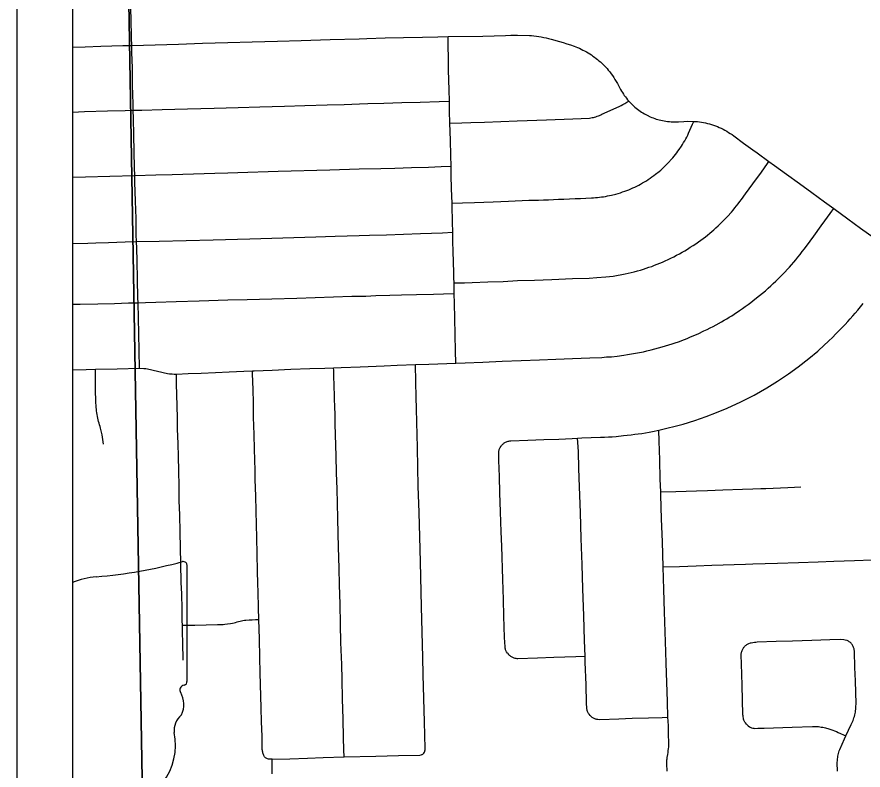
# Model space of a CAD drawing. Extents: x -59 to 82, y -3 to 49.
# Drawn here: x 2 to 3.527, y 14.709 to 16.067 of the extents above; entities that cross this region are included whole.
import ezdxf

# ---------------------------------------------------------------- set-up
doc = ezdxf.new("R2010")
doc.units = 0
for name, color, linetype in [('GM_X_City_Street', 7, 'Continuous'), ('GM_X_Corporation', 7, 'Continuous'), ('GM_X_State_Shield', 7, 'Continuous'), ('SH_Data', 7, 'Continuous')]:
    doc.layers.add(name, color=color, linetype=linetype)

msp = doc.modelspace()

# ---------------------------------------------------------------- linework, layer by layer
at = {"layer": 'GM_X_City_Street'}
msp.add_line((2.7892, 15.5684), (2.7887, 15.5874), dxfattribs=at)
for points in [[(2.2212, 15.4335), (2.2206, 15.4651), (2.2199, 15.4961), (2.2187, 15.5519), (2.2182, 15.5606), (2.2174, 15.5937), (2.2167, 15.6271), (2.2161, 15.6497), (2.2157, 15.6622), (2.2154, 15.6742), (2.2149, 15.7039), (2.214, 15.7352), (2.213, 15.7691), (2.2126, 15.7814), (2.2123, 15.7954), (2.2112, 15.8543), (2.2103, 15.8841), (2.2097, 15.899), (2.2095, 15.9107), (2.2087, 15.9444), (2.2083, 15.9757), (2.2074, 16.0029), (2.2072, 16.0159), (2.2069, 16.0295), (2.206, 16.0639), (2.205, 16.0971)], [(2.2072, 16.0159), (2.2914, 16.0185), (2.3351, 16.0198), (2.3805, 16.0212), (2.4247, 16.0224), (2.47, 16.0238), (2.513, 16.025), (2.5652, 16.0267), (2.6178, 16.0281), (2.6316, 16.0287), (2.6644, 16.0294), (2.6976, 16.0303), (2.7319, 16.0311), (2.7593, 16.0316), (2.7782, 16.0319), (2.8407, 16.0328), (2.8613, 16.0333), (2.8813, 16.0339), (2.8912, 16.0342), (2.9032, 16.0345), (2.9246, 16.034), (2.9288, 16.0337), (2.9329, 16.0332), (2.9374, 16.0327), (2.9418, 16.032), (2.9462, 16.0312), (2.9507, 16.0304), (2.9551, 16.0295), (2.9594, 16.0284), (2.9638, 16.0273), (2.979, 16.0229), (2.9856, 16.021), (2.9922, 16.0189), (2.9987, 16.0167), (3.0052, 16.0145), (3.0117, 16.0122), (3.0149, 16.0107), (3.0181, 16.0092), (3.0213, 16.0076), (3.0244, 16.006), (3.0275, 16.0043), (3.0305, 16.0025), (3.0335, 16.0006), (3.0365, 15.9987), (3.0394, 15.9967), (3.0423, 15.9946), (3.045, 15.9926), (3.0476, 15.9905), (3.0503, 15.9883), (3.0528, 15.9861), (3.0553, 15.9838), (3.0578, 15.9815), (3.0602, 15.9791), (3.0625, 15.9766), (3.0648, 15.9741), (3.067, 15.9716), (3.0696, 15.9683), (3.0721, 15.9649), (3.0745, 15.9615), (3.0768, 15.958), (3.0791, 15.9545), (3.0813, 15.951), (3.0834, 15.9474), (3.0855, 15.9437), (3.0875, 15.9401), (3.0894, 15.9363), (3.0909, 15.9336), (3.0926, 15.9308), (3.0943, 15.9282), (3.096, 15.9256), (3.0979, 15.923), (3.0998, 15.9205), (3.1018, 15.918), (3.1039, 15.9156), (3.1083, 15.911), (3.1106, 15.9088), (3.1129, 15.9066), (3.1152, 15.9046), (3.1174, 15.9027), (3.1198, 15.9009), (3.1222, 15.8991), (3.1246, 15.8974), (3.1271, 15.8958), (3.1296, 15.8942), (3.1322, 15.8927), (3.1348, 15.8913), (3.1374, 15.8899), (3.1427, 15.8874), (3.1454, 15.8862), (3.1481, 15.8851), (3.1508, 15.8841), (3.1536, 15.8832), (3.1563, 15.8823), (3.1591, 15.8816), (3.162, 15.8809), (3.1648, 15.8803), (3.1709, 15.8794), (3.1741, 15.879), (3.1773, 15.8786), (3.1805, 15.8784), (3.1837, 15.8782), (3.194, 15.8784), (3.2033, 15.8789), (3.2107, 15.8791), (3.2213, 15.8789), (3.2279, 15.8785), (3.2314, 15.8781), (3.2351, 15.8775), (3.2388, 15.8768), (3.2424, 15.876), (3.2461, 15.8752), (3.2497, 15.8742), (3.2533, 15.8732), (3.2569, 15.8721), (3.2604, 15.8709), (3.2639, 15.8696), (3.2674, 15.8681), (3.2708, 15.8664), (3.2742, 15.8647), (3.2775, 15.8629), (3.2808, 15.8611), (3.284, 15.8591), (3.2872, 15.8571), (3.2903, 15.855), (3.2934, 15.8528), (3.3111, 15.8399), (3.328, 15.8276), (3.3359, 15.8219), (3.357, 15.8064), (3.3672, 15.7991), (3.3887, 15.7835), (3.4118, 15.7666), (3.4341, 15.7504), (3.457, 15.7339), (3.4739, 15.7216), (3.4995, 15.7029), (3.522, 15.6864), (3.5466, 15.6687)], [(2.7803, 15.9154), (2.7799, 15.9359), (2.779, 15.9714), (2.7785, 15.9985), (2.7783, 16.01), (2.7782, 16.0319)], [(2.1, 16.0127), (2.123, 16.0136), (2.1513, 16.0147), (2.1909, 16.0155), (2.2072, 16.0159)], [(2.2097, 15.899), (2.2254, 15.8994), (2.2623, 15.9001), (2.3079, 15.9014), (2.3562, 15.9029), (2.399, 15.9042), (2.4385, 15.9053), (2.4829, 15.9065), (2.5193, 15.9077), (2.56, 15.9088), (2.5902, 15.9095), (2.6181, 15.9104), (2.6329, 15.911), (2.6618, 15.9117), (2.6943, 15.9127), (2.7279, 15.9136), (2.7622, 15.9149), (2.7803, 15.9154)], [(2.7811, 15.8757), (2.7806, 15.8976), (2.7803, 15.9154)], [(2.7811, 15.8757), (2.8025, 15.8761), (2.8191, 15.8766), (2.8439, 15.8774), (2.9024, 15.8798), (2.9209, 15.8806), (2.9553, 15.8817), (3.0032, 15.8835), (3.033, 15.885), (3.0354, 15.8853), (3.0377, 15.8857), (3.0401, 15.8862), (3.0424, 15.8868), (3.0447, 15.8874), (3.0469, 15.8881), (3.0492, 15.8889), (3.0514, 15.8898), (3.0536, 15.8908), (3.0557, 15.8918), (3.0865, 15.9058), (3.0901, 15.9076), (3.0936, 15.9095), (3.0971, 15.9114), (3.1005, 15.9135), (3.1039, 15.9156)], [(2.1, 15.8958), (2.1218, 15.8966), (2.1634, 15.8979), (2.1951, 15.8987), (2.2097, 15.899)], [(2.7851, 15.7314), (2.8042, 15.732), (2.8258, 15.7328), (2.8594, 15.7338), (2.8873, 15.735), (2.9235, 15.7366), (2.9414, 15.7369), (2.9504, 15.7372), (2.9593, 15.7376), (2.9683, 15.7381), (2.9772, 15.7386), (2.9871, 15.7389), (2.9971, 15.7392), (3.007, 15.7396), (3.0169, 15.7401), (3.0268, 15.7406), (3.0367, 15.7411), (3.0404, 15.7412), (3.0441, 15.7415), (3.0477, 15.7417), (3.0514, 15.7421), (3.055, 15.7426), (3.0587, 15.7431), (3.0623, 15.7437), (3.0659, 15.7444), (3.0695, 15.7451), (3.073, 15.746), (3.0807, 15.7479), (3.0848, 15.749), (3.0889, 15.7503), (3.0929, 15.7516), (3.0969, 15.753), (3.1006, 15.7543), (3.1042, 15.7557), (3.1078, 15.7572), (3.1114, 15.7588), (3.115, 15.7605), (3.1185, 15.7622), (3.122, 15.764), (3.1254, 15.7659), (3.1288, 15.7678), (3.1323, 15.7698), (3.1358, 15.7719), (3.1392, 15.774), (3.1426, 15.7763), (3.1459, 15.7786), (3.1491, 15.781), (3.1523, 15.7834), (3.1586, 15.7885), (3.1616, 15.7911), (3.1646, 15.7937), (3.1675, 15.7965), (3.1704, 15.7992), (3.1732, 15.8021), (3.176, 15.8049), (3.1812, 15.8106), (3.1836, 15.8133), (3.186, 15.8161), (3.1883, 15.819), (3.1906, 15.8219), (3.1927, 15.8249), (3.1948, 15.8279), (3.199, 15.8341), (3.2011, 15.8373), (3.203, 15.8406), (3.205, 15.8439), (3.2068, 15.8472), (3.2086, 15.8506), (3.2103, 15.854), (3.212, 15.8574), (3.2191, 15.8738), (3.2213, 15.8789)], [(2.7851, 15.7314), (2.7841, 15.7574), (2.7837, 15.7817), (2.7833, 15.7979), (2.7829, 15.8173), (2.7822, 15.8449), (2.7811, 15.8757)], [(2.7887, 15.5874), (2.8078, 15.5878), (2.8217, 15.5882), (2.8495, 15.5893), (2.8771, 15.5903), (2.9033, 15.5916), (2.934, 15.5925), (2.9651, 15.5938), (3.0023, 15.5955), (3.0327, 15.5964), (3.0465, 15.5972), (3.0624, 15.5984), (3.0759, 15.6), (3.0974, 15.6039), (3.103, 15.6052), (3.1085, 15.6065), (3.114, 15.6078), (3.1195, 15.6093), (3.125, 15.6108), (3.1304, 15.6124), (3.1354, 15.614), (3.1404, 15.6157), (3.1454, 15.6174), (3.1503, 15.6193), (3.1552, 15.6212), (3.1601, 15.6231), (3.1649, 15.6252), (3.1697, 15.6273), (3.1749, 15.6297), (3.1801, 15.6322), (3.1852, 15.6347), (3.1902, 15.6373), (3.1953, 15.64), (3.2002, 15.6428), (3.2052, 15.6456), (3.2102, 15.6486), (3.2151, 15.6518), (3.22, 15.6549), (3.2248, 15.6582), (3.2296, 15.6615), (3.2383, 15.6679), (3.2423, 15.6709), (3.2461, 15.6739), (3.25, 15.677), (3.2538, 15.6802), (3.2575, 15.6835), (3.2611, 15.6868), (3.2654, 15.6908), (3.2696, 15.6949), (3.2738, 15.699), (3.2779, 15.7032), (3.2819, 15.7074), (3.2892, 15.7153), (3.2924, 15.719), (3.2956, 15.7228), (3.2987, 15.7266), (3.3017, 15.7304), (3.3047, 15.7344), (3.3076, 15.7383), (3.3147, 15.748), (3.328, 15.7663), (3.3435, 15.7875), (3.3544, 15.8027), (3.357, 15.8064)], [(2.2126, 15.7814), (2.2509, 15.7825), (2.2799, 15.7833), (2.3187, 15.7846), (2.357, 15.7855), (2.3804, 15.7861), (2.3988, 15.7867), (2.4716, 15.7891), (2.5645, 15.7917), (2.6177, 15.7933), (2.6564, 15.7939), (2.6822, 15.7946), (2.7121, 15.7956), (2.7428, 15.7964), (2.7658, 15.7974), (2.7833, 15.7979)], [(2.1, 15.7781), (2.1236, 15.7787), (2.1674, 15.78), (2.2126, 15.7814)], [(2.7864, 15.6789), (2.786, 15.6974), (2.7852, 15.7272), (2.7851, 15.7314)], [(2.2212, 15.4335), (2.229, 15.4334), (2.2325, 15.433), (2.2357, 15.4325), (2.2715, 15.4243), (2.2755, 15.4237), (2.28, 15.4233), (2.2838, 15.4232), (2.2881, 15.4232), (2.3087, 15.424), (2.3326, 15.4249), (2.3586, 15.4259), (2.3832, 15.427), (2.4092, 15.4283), (2.4248, 15.4291), (2.4281, 15.4292), (2.4603, 15.4304), (2.4942, 15.4317), (2.5287, 15.4329), (2.5555, 15.4338), (2.5713, 15.4344), (2.5852, 15.435), (2.6191, 15.4362), (2.6338, 15.4369), (2.6628, 15.4381), (2.6863, 15.439), (2.7189, 15.4402), (2.743, 15.4409), (2.792, 15.4427), (2.8089, 15.4433), (2.8408, 15.4447), (2.8755, 15.4461), (2.9101, 15.4474), (2.9428, 15.4486), (2.9722, 15.4498), (3.0022, 15.451), (3.0338, 15.4525), (3.0557, 15.4532), (3.0639, 15.4539), (3.073, 15.4544), (3.0832, 15.4557), (3.0954, 15.4573), (3.102, 15.4583), (3.1092, 15.4595), (3.1164, 15.4607), (3.1236, 15.4621), (3.1307, 15.4635), (3.1364, 15.4648), (3.1443, 15.4667), (3.1511, 15.4684), (3.1578, 15.4702), (3.1645, 15.4721), (3.1704, 15.4738), (3.1762, 15.4756), (3.1821, 15.4775), (3.1879, 15.4794), (3.1936, 15.4815), (3.2044, 15.4855), (3.2094, 15.4874), (3.2144, 15.4895), (3.2244, 15.4937), (3.2293, 15.4959), (3.2397, 15.5008), (3.2453, 15.5035), (3.2508, 15.5063), (3.2562, 15.5091), (3.2616, 15.512), (3.2716, 15.5175), (3.2762, 15.5201), (3.2808, 15.5228), (3.2853, 15.5255), (3.2897, 15.5283), (3.2942, 15.5312), (3.3038, 15.5376), (3.309, 15.5412), (3.3142, 15.5448), (3.3193, 15.5485), (3.3244, 15.5523), (3.3279, 15.5551), (3.3347, 15.5604), (3.3401, 15.5647), (3.3453, 15.5691), (3.3505, 15.5735), (3.3556, 15.5781), (3.3602, 15.5822), (3.3647, 15.5863), (3.3692, 15.5905), (3.3736, 15.5948), (3.3779, 15.5992), (3.3822, 15.6035), (3.3938, 15.616), (3.4053, 15.6293), (3.4093, 15.6341), (3.4132, 15.639), (3.4171, 15.644), (3.4209, 15.649), (3.4313, 15.663), (3.4379, 15.6721), (3.4509, 15.6903), (3.4575, 15.6993), (3.4674, 15.7127), (3.4706, 15.7171), (3.4739, 15.7216)], [(2.2157, 15.6622), (2.2567, 15.6629), (2.354, 15.6653), (2.42, 15.6673), (2.4599, 15.6684), (2.5396, 15.6708), (2.5741, 15.6717), (2.6174, 15.6729), (2.636, 15.6736), (2.6668, 15.6744), (2.7284, 15.6764), (2.7678, 15.678), (2.7864, 15.6789)], [(2.7887, 15.5874), (2.7885, 15.5969), (2.7881, 15.6062), (2.7871, 15.6443), (2.7868, 15.6622), (2.7864, 15.6789)], [(2.1, 15.6584), (2.1282, 15.6593), (2.1421, 15.6596), (2.1652, 15.6605), (2.1951, 15.6614), (2.2157, 15.6622)], [(2.2187, 15.5519), (2.232, 15.5523), (2.2509, 15.553), (2.2876, 15.5543), (2.3289, 15.5555), (2.3804, 15.5568), (2.4156, 15.5576), (2.4599, 15.5591), (2.5049, 15.5603), (2.6045, 15.5635), (2.6295, 15.5639), (2.6479, 15.5647), (2.6727, 15.5653), (2.6941, 15.5659), (2.7208, 15.5666), (2.7515, 15.5674), (2.7696, 15.5678), (2.7892, 15.5684)], [(2.792, 15.4427), (2.7914, 15.4649), (2.7907, 15.4941), (2.7899, 15.5242), (2.7895, 15.5506), (2.7892, 15.5684)], [(2.1, 15.549), (2.1144, 15.5492), (2.1462, 15.5499), (2.1763, 15.5506), (2.2015, 15.5514), (2.2187, 15.5519)], [(2.8851, 14.9195), (2.8835, 14.9219), (2.8829, 14.9231), (2.8823, 14.9244), (2.8818, 14.9257), (2.8814, 14.927), (2.8811, 14.9284), (2.8809, 14.9298), (2.8807, 14.9312), (2.88, 14.9479), (2.8786, 14.9862), (2.8777, 15.0163), (2.8766, 15.0526), (2.8748, 15.1124), (2.8737, 15.1388), (2.8727, 15.1746), (2.8716, 15.2091), (2.8706, 15.2383), (2.8697, 15.2672), (2.8694, 15.2701), (2.8697, 15.2844), (2.87, 15.2858), (2.8704, 15.2871), (2.8709, 15.2884), (2.8721, 15.2909), (2.8735, 15.2932), (2.8744, 15.2943), (2.8753, 15.2953), (2.8762, 15.2963), (2.8772, 15.2972), (2.8783, 15.2981), (2.8794, 15.2989), (2.8806, 15.2996), (2.8818, 15.3003), (2.8833, 15.3009), (2.8848, 15.3014), (2.8863, 15.3019), (2.8879, 15.3023), (2.8894, 15.3026), (2.891, 15.3028), (2.9218, 15.3037), (2.9507, 15.305), (2.9779, 15.3059), (3.0019, 15.307), (3.0117, 15.3075), (3.0194, 15.3079), (3.0532, 15.309), (3.0602, 15.3093), (3.0672, 15.3097), (3.0742, 15.3101), (3.0811, 15.3107), (3.0946, 15.312), (3.1011, 15.3127), (3.1086, 15.3137), (3.1148, 15.3144), (3.1211, 15.3153), (3.1274, 15.3162), (3.134, 15.3173), (3.1406, 15.3184), (3.1471, 15.3197), (3.1581, 15.322), (3.1703, 15.3247), (3.1902, 15.3296), (3.2021, 15.3329), (3.2232, 15.3394), (3.2437, 15.3465), (3.2624, 15.3536), (3.2815, 15.3615), (3.3065, 15.373), (3.3278, 15.3839), (3.33, 15.385), (3.3533, 15.3984), (3.3724, 15.4102), (3.3923, 15.4236), (3.4099, 15.4364), (3.4288, 15.4512), (3.445, 15.4647), (3.4463, 15.4658), (3.4652, 15.4831), (3.4715, 15.4892), (3.4777, 15.4954), (3.4838, 15.5016), (3.4899, 15.5079), (3.4946, 15.5128), (3.4992, 15.5178), (3.5038, 15.5229), (3.5083, 15.528), (3.5128, 15.5332), (3.5172, 15.5385), (3.5221, 15.5446), (3.527, 15.5507)], [(2.734, 14.7392), (2.7353, 14.7411), (2.7358, 14.7422), (2.7361, 14.7434), (2.7365, 14.7453), (2.7366, 14.7478), (2.7357, 14.7957), (2.7333, 14.8805), (2.7324, 14.9122), (2.7302, 15.0033), (2.7282, 15.0842), (2.727, 15.1293), (2.7256, 15.1732), (2.7243, 15.221), (2.7237, 15.2544), (2.7226, 15.2909), (2.7216, 15.3362), (2.7207, 15.3606), (2.7202, 15.3812), (2.7196, 15.4093), (2.7189, 15.4402)], [(2.1, 15.4307), (2.1249, 15.4316), (2.1416, 15.4317), (2.1809, 15.4327), (2.2212, 15.4335)], [(2.1563, 15.2968), (2.1552, 15.3051), (2.1536, 15.3134), (2.1516, 15.3229), (2.1509, 15.3258), (2.1502, 15.3288), (2.1493, 15.3316), (2.1484, 15.3345), (2.1474, 15.3373), (2.1466, 15.3405), (2.1459, 15.3436), (2.1452, 15.3468), (2.1446, 15.35), (2.1441, 15.3532), (2.1437, 15.3565), (2.1434, 15.3597), (2.1431, 15.3629), (2.1426, 15.3747), (2.142, 15.3937), (2.1415, 15.4186), (2.1416, 15.4317)], [(2.2998, 14.9073), (2.2992, 14.9391), (2.2989, 14.9567), (2.2985, 14.97), (2.2984, 14.9779), (2.298, 14.999), (2.2973, 15.0266), (2.2966, 15.0473), (2.296, 15.0813), (2.2943, 15.1381), (2.2938, 15.1693), (2.293, 15.1946), (2.2925, 15.2208), (2.2919, 15.2487), (2.2913, 15.2745), (2.2907, 15.2974), (2.29, 15.3241), (2.2895, 15.3444), (2.2885, 15.386), (2.2882, 15.4049), (2.288, 15.4159), (2.2881, 15.4232)], [(2.4608, 14.7017), (2.4605, 14.7284), (2.4554, 14.7286), (2.4538, 14.7287), (2.4522, 14.7291), (2.4508, 14.7295), (2.4497, 14.7302), (2.4487, 14.731), (2.4479, 14.7317), (2.447, 14.7327), (2.4463, 14.7338), (2.4457, 14.7352), (2.445, 14.7367), (2.4444, 14.7382), (2.444, 14.7397), (2.4436, 14.7412), (2.4432, 14.7428), (2.443, 14.7443), (2.4428, 14.7459), (2.4424, 14.77), (2.4414, 14.7959), (2.4408, 14.8211), (2.4391, 14.8841), (2.4386, 14.9121), (2.4375, 14.9454), (2.4367, 14.9802), (2.4362, 15.0014), (2.4354, 15.0305), (2.4347, 15.045), (2.4343, 15.0684), (2.4335, 15.0984), (2.4327, 15.1285), (2.4323, 15.1509), (2.4316, 15.1764), (2.4308, 15.2028), (2.4301, 15.233), (2.4296, 15.2491), (2.4293, 15.2684), (2.4288, 15.2874), (2.4279, 15.3141), (2.4271, 15.3454), (2.4267, 15.3614), (2.4266, 15.3726), (2.4261, 15.3942), (2.4254, 15.4103), (2.4251, 15.4231), (2.4248, 15.4291)], [(2.5906, 14.7326), (2.59, 14.745), (2.5893, 14.7677), (2.5885, 14.8009), (2.5876, 14.8374), (2.5868, 14.8721), (2.586, 14.8995), (2.5847, 14.9389), (2.5839, 14.9722), (2.5831, 15.0083), (2.5822, 15.0429), (2.5815, 15.0731), (2.5803, 15.1106), (2.5799, 15.1353), (2.5791, 15.1623), (2.5783, 15.1904), (2.5776, 15.2152), (2.5769, 15.245), (2.5761, 15.2758), (2.5745, 15.3326), (2.574, 15.354), (2.5736, 15.3601), (2.5727, 15.4037), (2.5721, 15.4183), (2.5716, 15.4294), (2.5713, 15.4344)], [(3.1732, 14.7067), (3.1726, 14.7203), (3.1729, 14.727), (3.1731, 14.7293), (3.1734, 14.7315), (3.1744, 14.737), (3.175, 14.7404), (3.1754, 14.7438), (3.1758, 14.7471), (3.1761, 14.7505), (3.1763, 14.7539), (3.1758, 14.7776), (3.1755, 14.7877), (3.175, 14.7978), (3.1748, 14.8035), (3.174, 14.8322), (3.1718, 14.9019), (3.171, 14.922), (3.1686, 14.994), (3.1673, 15.0343), (3.166, 15.0753), (3.1646, 15.1207), (3.1631, 15.1619), (3.1618, 15.2049), (3.1616, 15.2105), (3.1607, 15.2337), (3.1598, 15.2686), (3.1586, 15.3021), (3.1581, 15.322)], [(3.1748, 14.8035), (3.164, 14.8032), (3.1396, 14.8027), (3.11, 14.8016), (3.0863, 14.8009), (3.0518, 14.7997), (3.0479, 14.8), (3.0466, 14.8002), (3.0453, 14.8005), (3.0441, 14.8008), (3.0428, 14.8013), (3.0416, 14.8018), (3.0404, 14.8024), (3.0393, 14.803), (3.0382, 14.8037), (3.0371, 14.8045), (3.036, 14.8054), (3.0341, 14.8074), (3.0323, 14.8097), (3.0316, 14.8109), (3.0309, 14.8121), (3.0302, 14.8134), (3.0297, 14.8147), (3.0292, 14.816), (3.0288, 14.8174), (3.0285, 14.8188), (3.0283, 14.8202), (3.0279, 14.8292), (3.0269, 14.8623), (3.0253, 14.9035), (3.0251, 14.9145), (3.0242, 14.9424), (3.0229, 14.987), (3.0214, 15.0357), (3.0198, 15.0793), (3.0183, 15.1265), (3.0168, 15.1732), (3.0152, 15.2195), (3.0141, 15.2525), (3.0131, 15.2834), (3.0122, 15.2997), (3.0117, 15.3075)], [(3.1616, 15.2105), (3.1892, 15.2112), (3.2263, 15.2124), (3.2462, 15.2132), (3.2735, 15.2142), (3.3092, 15.2156), (3.3278, 15.2162), (3.3426, 15.2166), (3.3512, 15.2169), (3.391, 15.2186), (3.4029, 15.2191), (3.4142, 15.2194)], [(3.166, 15.0753), (3.1955, 15.0761), (3.2254, 15.0773), (3.2542, 15.0782), (3.3147, 15.08), (3.3277, 15.0805), (3.3723, 15.0822), (3.4105, 15.0835), (3.4455, 15.0847), (3.4743, 15.0857), (3.5114, 15.0869), (3.543, 15.0881)], [(2.2985, 14.97), (2.3208, 14.9704), (2.3618, 14.9713), (2.372, 14.9715), (2.3754, 14.9718), (2.3802, 14.9723), (2.3855, 14.9731), (2.3888, 14.9737), (2.3921, 14.9744), (2.3947, 14.9752), (2.3973, 14.976), (2.3999, 14.9767), (2.4026, 14.9773), (2.4053, 14.9779), (2.4079, 14.9784), (2.4106, 14.9789), (2.4133, 14.9792), (2.419, 14.9796), (2.4246, 14.9799), (2.4303, 14.9801), (2.4367, 14.9802)], [(3.3195, 14.7885), (3.3174, 14.7905), (3.3164, 14.7915), (3.3145, 14.7938), (3.3137, 14.795), (3.313, 14.7962), (3.3123, 14.7975), (3.3117, 14.7988), (3.3112, 14.8007), (3.3108, 14.8026), (3.3104, 14.8046), (3.3102, 14.8066), (3.31, 14.8085), (3.3087, 14.8619), (3.3074, 14.9005), (3.3069, 14.9161), (3.3071, 14.9188), (3.3073, 14.9202), (3.3076, 14.9216), (3.308, 14.9229), (3.3084, 14.9242), (3.309, 14.9255), (3.3096, 14.9268), (3.3103, 14.928), (3.311, 14.9292), (3.3119, 14.9303), (3.3127, 14.9313), (3.3137, 14.9324), (3.3147, 14.9333), (3.3158, 14.9342), (3.3169, 14.935), (3.3181, 14.9358), (3.3207, 14.9371)], [(3.3207, 14.9371), (3.3235, 14.9381), (3.3249, 14.9384), (3.3277, 14.939), (3.3311, 14.9395), (3.3335, 14.9397), (3.3359, 14.9399), (3.37, 14.9411), (3.3996, 14.942), (3.4341, 14.9433), (3.4668, 14.9444), (3.4864, 14.945), (3.4919, 14.9446), (3.4947, 14.9439), (3.4973, 14.943), (3.4986, 14.9424), (3.4998, 14.9417), (3.501, 14.941), (3.5033, 14.9394)], [(3.4805, 14.7066), (3.4801, 14.7218), (3.4804, 14.7267), (3.4807, 14.7291), (3.481, 14.7316), (3.4814, 14.734), (3.4819, 14.7364), (3.4825, 14.7388), (3.4832, 14.7412), (3.4839, 14.7435), (3.4847, 14.7459), (3.493, 14.7651), (3.4954, 14.7705), (3.5056, 14.791), (3.5067, 14.7934), (3.5077, 14.7958), (3.5087, 14.7982), (3.5096, 14.8007), (3.5104, 14.8031), (3.5112, 14.8057), (3.5118, 14.8082), (3.5124, 14.8108), (3.513, 14.8133), (3.5134, 14.8159), (3.5138, 14.8185), (3.514, 14.8234), (3.5142, 14.8282), (3.5131, 14.8695), (3.5122, 14.8937), (3.5118, 14.9035), (3.5114, 14.9133), (3.5112, 14.9232), (3.5108, 14.926), (3.5105, 14.9274), (3.5102, 14.9288), (3.5097, 14.9301), (3.5091, 14.9314), (3.5085, 14.9327), (3.5078, 14.934), (3.5071, 14.9352), (3.5062, 14.9363), (3.5053, 14.9374), (3.5033, 14.9394)], [(2.8851, 14.9195), (2.8871, 14.9173), (2.8881, 14.9163), (2.8892, 14.9153), (2.8904, 14.9145), (2.8916, 14.9137), (2.8929, 14.9129), (2.8942, 14.9122), (2.8955, 14.9117), (2.8969, 14.9112), (2.8986, 14.9107), (2.9002, 14.9104), (2.9019, 14.9101), (2.9036, 14.91), (2.9391, 14.9115), (2.9688, 14.9125), (3.0086, 14.9137), (3.0251, 14.9145)], [(3.3195, 14.7885), (3.3219, 14.7869), (3.3231, 14.7862), (3.3244, 14.7857), (3.3257, 14.7852), (3.3277, 14.7846), (3.3298, 14.7842), (3.3312, 14.784), (3.3368, 14.7841), (3.3483, 14.7846), (3.3986, 14.7863), (3.4357, 14.7875), (3.4436, 14.7873), (3.4462, 14.7871), (3.4488, 14.7868), (3.4514, 14.7864), (3.454, 14.7859), (3.4566, 14.7853), (3.4591, 14.7847), (3.4651, 14.783), (3.4686, 14.7819), (3.472, 14.7807), (3.4754, 14.7794), (3.4788, 14.7781), (3.4821, 14.7767), (3.4954, 14.7705)], [(2.4605, 14.7284), (2.4926, 14.7292), (2.5242, 14.7301), (2.5524, 14.7312), (2.5906, 14.7326), (2.6479, 14.7337), (2.6886, 14.7348), (2.7268, 14.7359), (2.7293, 14.7361), (2.7308, 14.7366), (2.7315, 14.737), (2.7324, 14.7376), (2.734, 14.7392)]]:
    msp.add_lwpolyline(points, dxfattribs=at)
at = {"layer": 'GM_X_Corporation'}
for points in [[(2.1, 18.3548), (2.1, 14.1), (2.2364, 14.1), (2.2357, 14.1321), (2.1964, 16.4094), (2.1518, 17.4771), (2.1368, 18.3561)], [(2.2364, 14.1), (4.509, 14.1), (4.4817, 15.6631), (4.4645, 16.5986), (3.8718, 16.5805), (3.8612, 17.132), (3.2889, 17.113), (3.2631, 17.5222), (2.1518, 17.4771), (2.1964, 16.4094), (2.2357, 14.1321)]]:
    msp.add_lwpolyline(points, close=True, dxfattribs=at)
at = {"layer": 'GM_X_State_Shield'}
msp.add_line((2.1, 15.0472), (2.1, 14.5876), dxfattribs=at)
msp.add_lwpolyline([(2.3069, 14.8688), (2.3069, 14.8688), (2.3069, 14.8687), (2.3069, 15.0785)], dxfattribs=at)
for centre, major_axis, start_param, end_param in [((2.2996, 15.079), (0.00734, 0), 6.197626, 7.989034), ((2.0721, 15.6138), (0.699, 0), 4.814394, 5.042369), ((2.1613, 14.9459), (0.1406, 0), 1.699012, 2.021722), ((2.3052, 14.8533), (0.0114, 0), 1.883976, 3.671073), ((2.2991, 14.8679), (0.00785, 0), 5.054543, 6.418171), ((2.233, 14.8269), (0.0682, 0), 5.934695, 6.695948), ((2.3332, 14.7811), (0.0496, 0), 2.387724, 3.262537), ((2.1113, 14.7545), (0.1748, 0), 5.101753, 6.440018)]:
    msp.add_ellipse(centre, major_axis=major_axis, ratio=0.8, start_param=start_param, end_param=end_param, dxfattribs=at)
at = {"layer": 'SH_Data'}
for p, q in [((2, 21), (2, 14)), ((2.1, 20.9), (2.1, 14.1))]:
    msp.add_line(p, q, dxfattribs=at)
msp.add_lwpolyline([(8.9, 20.9), (2.1, 20.9), (2.1, 14.1), (8.9, 14.1)], close=True, dxfattribs=at)

doc.saveas('drawing.dxf')
